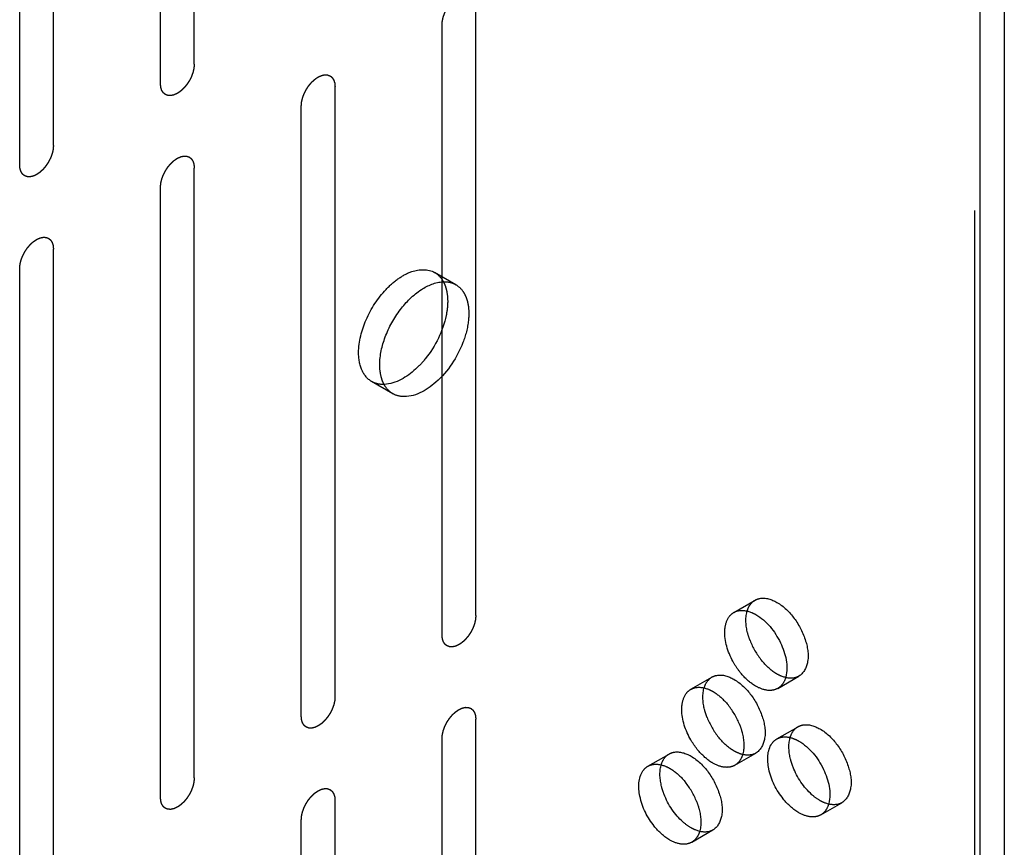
# Model space of a CAD drawing. Header units: inches. Extents: x 6 to 353, y 6 to 228.
# Tile 369 of 372: x 345.54 to 347.09, y 197.85 to 199.15. Entities that reach past the tile are written whole.
import ezdxf

# ---------------------------------------------------------------- set-up
doc = ezdxf.new("R2010")
doc.units = ezdxf.units.IN
doc.header["$LTSCALE"] = 19.946667
doc.header["$MEASUREMENT"] = 0
doc.linetypes.add('HIDDEN', pattern=[0.2, 0.1, -0.1])
doc.layers.get('0').update_dxf_attribs({"linetype": 'CONTINUOUS'})
for name, color, linetype in [('03_ALL_AXES', 7, 'CONTINUOUS'), ('08_ALL_COSMETICS', 7, 'CONTINUOUS'), ('DEFAULT_2', 7, 'HIDDEN')]:
    doc.layers.add(name, color=color, linetype=linetype)

msp = doc.modelspace()

# ---------------------------------------------------------------- linework, layer by layer
at = {"color": 7, "linetype": 'Continuous'}
for p, q in [((347.0874, 202.8028), (347.0874, 149.5595)), ((347.0496, 149.5069), (347.0496, 202.7836))]:
    msp.add_line(p, q, dxfattribs=at)
at = {"layer": '03_ALL_AXES', "color": 7, "linetype": 'HIDDEN'}
for p, q in [((346.2251, 198.7305), (346.1919, 198.7497)), ((346.2052, 198.7351), (346.2106, 198.735)), ((346.1261, 198.559), (346.0929, 198.5782)), ((346.1128, 198.5736), (346.1074, 198.5737)), ((346.6623, 198.215), (346.6955, 198.2342)), ((346.5947, 198.0941), (346.6279, 198.1133)), ((346.7313, 198.0955), (346.7645, 198.1147)), ((346.7299, 198.016), (346.7631, 198.0352)), ((346.5271, 197.9731), (346.5604, 197.9923)), ((346.6637, 197.9746), (346.6969, 197.9937)), ((346.7989, 197.8965), (346.8321, 197.9157)), ((346.5961, 197.8536), (346.6294, 197.8728))]:
    msp.add_line(p, q, dxfattribs=at)
for centre, start, end in [((346.7968, 198.2131), 201.222, 218.7783), ((346.5624, 197.9957), 21.222, 38.7783), ((346.7293, 198.0921), 201.222, 218.7783), ((346.4948, 197.8748), 21.222, 38.7783)]:
    msp.add_arc(centre, 0.117, start, end, dxfattribs=at)
for points, knots in [([(346.0724, 198.6235), (346.0724, 198.6412), (346.0821, 198.6779), (346.1072, 198.7168), (346.1342, 198.7405), (346.1589, 198.7545), (346.1815, 198.7557), (346.1919, 198.7497)], [0, 0, 0, 0, 0.271141, 0.563814, 0.698596, 0.816738, 1, 1, 1, 1]), ([(346.1919, 198.7497), (346.1963, 198.7472), (346.2015, 198.7422), (346.205, 198.7363), (346.2058, 198.7347)], [0, 0, 0, 0, 0.736206, 1, 1, 1, 1]), ([(346.1056, 198.6044), (346.1056, 198.6193), (346.1127, 198.6505), (346.1356, 198.6916), (346.1666, 198.723), (346.1931, 198.7346), (346.2052, 198.7351)], [0, 0, 0, 0, 0.254182, 0.533664, 0.79346, 1, 1, 1, 1]), ([(346.2089, 198.7275), (346.2095, 198.7258), (346.2116, 198.7182), (346.2124, 198.7104), (346.2124, 198.7044)], [0, 0, 0, 0, 0.235227, 1, 1, 1, 1]), ([(346.2403, 198.7131), (346.2412, 198.7111), (346.2445, 198.7022), (346.2456, 198.6925), (346.2456, 198.6852)], [0, 0, 0, 0, 0.231419, 1, 1, 1, 1]), ([(346.2124, 198.7044), (346.2124, 198.6969), (346.2085, 198.6644), (346.1932, 198.6337), (346.1774, 198.6142)], [0, 0, 0, 0, 0.228716, 1, 1, 1, 1]), ([(346.2456, 198.6852), (346.2456, 198.6816), (346.2447, 198.6659), (346.2406, 198.6506), (346.2363, 198.6394)], [0, 0, 0, 0, 0.231048, 1, 1, 1, 1]), ([(346.2363, 198.6394), (346.2272, 198.6159), (346.2031, 198.5782), (346.1598, 198.5529), (346.1406, 198.5546)], [0, 0, 0, 0, 0.566132, 1, 1, 1, 1]), ([(346.0929, 198.5782), (346.0862, 198.5821), (346.0747, 198.5966), (346.0724, 198.6141), (346.0724, 198.6235)], [0, 0, 0, 0, 0.450017, 1, 1, 1, 1]), ([(346.1774, 198.6142), (346.1727, 198.6083), (346.1554, 198.5896), (346.1311, 198.5744), (346.1128, 198.5736)], [0, 0, 0, 0, 0.291892, 1, 1, 1, 1]), ([(346.1091, 198.5812), (346.1086, 198.583), (346.1064, 198.5905), (346.1056, 198.5984), (346.1056, 198.6044)], [0, 0, 0, 0, 0.235227, 1, 1, 1, 1]), ([(346.1261, 198.559), (346.1218, 198.5616), (346.1166, 198.5665), (346.113, 198.5724), (346.1122, 198.574)], [0, 0, 0, 0, 0.736206, 1, 1, 1, 1]), ([(346.6955, 198.2342), (346.6978, 198.2355), (346.7092, 198.2397), (346.722, 198.2354), (346.73, 198.2308)], [0, 0, 0, 0, 0.220968, 1, 1, 1, 1]), ([(346.73, 198.2308), (346.7407, 198.2246), (346.7595, 198.206), (346.7763, 198.1725), (346.7818, 198.139), (346.7717, 198.1189), (346.7645, 198.1147)], [0, 0, 0, 0, 0.271609, 0.56479, 0.816419, 1, 1, 1, 1]), ([(346.6623, 198.215), (346.6641, 198.2161), (346.673, 198.2197), (346.6831, 198.2178), (346.6898, 198.215)], [0, 0, 0, 0, 0.228081, 1, 1, 1, 1]), ([(346.6878, 198.1707), (346.6862, 198.1747), (346.6815, 198.1893), (346.68, 198.2056), (346.6829, 198.2163)], [0, 0, 0, 0, 0.280454, 1, 1, 1, 1]), ([(346.648, 198.1835), (346.648, 198.1858), (346.6485, 198.1943), (346.651, 198.2028), (346.6545, 198.2078)], [0, 0, 0, 0, 0.279646, 1, 1, 1, 1]), ([(346.6968, 198.2116), (346.7138, 198.2018), (346.7384, 198.1708), (346.7486, 198.1309), (346.7439, 198.1134)], [0, 0, 0, 0, 0.520118, 1, 1, 1, 1]), ([(346.6724, 198.1206), (346.6686, 198.1252), (346.6559, 198.144), (346.648, 198.1667), (346.648, 198.1835)], [0, 0, 0, 0, 0.263257, 1, 1, 1, 1]), ([(346.73, 198.1181), (346.7278, 198.1194), (346.7187, 198.1254), (346.7109, 198.1332), (346.7056, 198.1398)], [0, 0, 0, 0, 0.231048, 1, 1, 1, 1]), ([(346.6968, 198.0989), (346.6946, 198.1002), (346.6855, 198.1062), (346.6776, 198.114), (346.6724, 198.1206)], [0, 0, 0, 0, 0.231048, 1, 1, 1, 1]), ([(346.6279, 198.1133), (346.6302, 198.1146), (346.6416, 198.1187), (346.6544, 198.1145), (346.6624, 198.1098)], [0, 0, 0, 0, 0.220968, 1, 1, 1, 1]), ([(346.6624, 198.1098), (346.6731, 198.1037), (346.6919, 198.085), (346.7087, 198.0515), (346.7142, 198.0181), (346.7041, 197.9979), (346.6969, 197.9937)], [0, 0, 0, 0, 0.271609, 0.56479, 0.816419, 1, 1, 1, 1]), ([(346.7645, 198.1147), (346.7627, 198.1136), (346.7538, 198.1101), (346.7437, 198.112), (346.737, 198.1147)], [0, 0, 0, 0, 0.228081, 1, 1, 1, 1]), ([(346.5947, 198.0941), (346.5966, 198.0951), (346.6054, 198.0987), (346.6156, 198.0968), (346.6223, 198.0941)], [0, 0, 0, 0, 0.228081, 1, 1, 1, 1]), ([(346.6202, 198.0497), (346.6186, 198.0538), (346.6139, 198.0684), (346.6124, 198.0846), (346.6153, 198.0954)], [0, 0, 0, 0, 0.280454, 1, 1, 1, 1]), ([(346.6292, 198.0907), (346.6314, 198.0894), (346.6405, 198.0834), (346.6483, 198.0755), (346.6536, 198.069)], [0, 0, 0, 0, 0.231048, 1, 1, 1, 1]), ([(346.7212, 198.0924), (346.7193, 198.0922), (346.7107, 198.0924), (346.7025, 198.0957), (346.6968, 198.0989)], [0, 0, 0, 0, 0.225557, 1, 1, 1, 1]), ([(346.5804, 198.0625), (346.5804, 198.0649), (346.5809, 198.0733), (346.5834, 198.0819), (346.5869, 198.0869)], [0, 0, 0, 0, 0.279646, 1, 1, 1, 1]), ([(346.6048, 197.9996), (346.6011, 198.0043), (346.5883, 198.023), (346.5804, 198.0458), (346.5804, 198.0625)], [0, 0, 0, 0, 0.263257, 1, 1, 1, 1]), ([(346.6715, 198.0381), (346.673, 198.0341), (346.6777, 198.0194), (346.6792, 198.0032), (346.6763, 197.9925)], [0, 0, 0, 0, 0.280454, 1, 1, 1, 1]), ([(346.7631, 198.0352), (346.7654, 198.0365), (346.7768, 198.0407), (346.7896, 198.0364), (346.7976, 198.0318)], [0, 0, 0, 0, 0.220968, 1, 1, 1, 1]), ([(346.7976, 198.0318), (346.8083, 198.0256), (346.8271, 198.007), (346.8438, 197.9735), (346.8494, 197.94), (346.8393, 197.9199), (346.8321, 197.9157)], [0, 0, 0, 0, 0.271609, 0.56479, 0.816419, 1, 1, 1, 1]), ([(346.6624, 197.9972), (346.6603, 197.9984), (346.6511, 198.0044), (346.6433, 198.0123), (346.638, 198.0188)], [0, 0, 0, 0, 0.231048, 1, 1, 1, 1]), ([(346.74, 198.0192), (346.7413, 198.0193), (346.7473, 198.0193), (346.7532, 198.0178), (346.7574, 198.016)], [0, 0, 0, 0, 0.231872, 1, 1, 1, 1]), ([(346.7553, 197.9717), (346.7538, 197.9757), (346.7491, 197.9903), (346.7476, 198.0066), (346.7505, 198.0173)], [0, 0, 0, 0, 0.280454, 1, 1, 1, 1]), ([(346.7644, 198.0126), (346.7814, 198.0028), (346.806, 197.9719), (346.8162, 197.9319), (346.8114, 197.9144)], [0, 0, 0, 0, 0.520118, 1, 1, 1, 1]), ([(346.5604, 197.9923), (346.5626, 197.9936), (346.5741, 197.9978), (346.5868, 197.9935), (346.5949, 197.9889)], [0, 0, 0, 0, 0.220968, 1, 1, 1, 1]), ([(346.6292, 197.978), (346.627, 197.9792), (346.6179, 197.9853), (346.6101, 197.9931), (346.6048, 197.9996)], [0, 0, 0, 0, 0.231048, 1, 1, 1, 1]), ([(346.74, 197.9216), (346.729, 197.9352), (346.7146, 197.9629), (346.7144, 197.9979), (346.7221, 198.0089)], [0, 0, 0, 0, 0.566129, 1, 1, 1, 1]), ([(346.5949, 197.9889), (346.6055, 197.9827), (346.6244, 197.9641), (346.6411, 197.9305), (346.6467, 197.8971), (346.6366, 197.8769), (346.6294, 197.8728)], [0, 0, 0, 0, 0.271609, 0.56479, 0.816419, 1, 1, 1, 1]), ([(346.6868, 197.9906), (346.6855, 197.9905), (346.6795, 197.9904), (346.6736, 197.992), (346.6694, 197.9937)], [0, 0, 0, 0, 0.231872, 1, 1, 1, 1]), ([(346.5372, 197.8786), (346.5263, 197.8923), (346.5119, 197.92), (346.5117, 197.9549), (346.5194, 197.9659)], [0, 0, 0, 0, 0.566129, 1, 1, 1, 1]), ([(346.5271, 197.9731), (346.529, 197.9742), (346.5378, 197.9777), (346.548, 197.9758), (346.5547, 197.9731)], [0, 0, 0, 0, 0.228081, 1, 1, 1, 1]), ([(346.5526, 197.9288), (346.551, 197.9328), (346.5464, 197.9474), (346.5449, 197.9637), (346.5478, 197.9744)], [0, 0, 0, 0, 0.280454, 1, 1, 1, 1]), ([(346.5616, 197.9697), (346.5638, 197.9684), (346.5729, 197.9624), (346.5808, 197.9546), (346.586, 197.9481)], [0, 0, 0, 0, 0.231048, 1, 1, 1, 1]), ([(346.6536, 197.9714), (346.6517, 197.9713), (346.6431, 197.9714), (346.6349, 197.9747), (346.6292, 197.978)], [0, 0, 0, 0, 0.225557, 1, 1, 1, 1]), ([(346.7976, 197.9191), (346.7931, 197.9217), (346.7748, 197.9354), (346.7617, 197.9554), (346.7553, 197.9717)], [0, 0, 0, 0, 0.228715, 1, 1, 1, 1]), ([(346.5949, 197.8762), (346.5904, 197.8788), (346.5721, 197.8925), (346.5589, 197.9124), (346.5526, 197.9288)], [0, 0, 0, 0, 0.228715, 1, 1, 1, 1]), ([(346.7644, 197.8999), (346.7622, 197.9012), (346.7531, 197.9072), (346.7452, 197.9151), (346.74, 197.9216)], [0, 0, 0, 0, 0.231048, 1, 1, 1, 1]), ([(346.6039, 197.9171), (346.6054, 197.9131), (346.6101, 197.8985), (346.6116, 197.8822), (346.6087, 197.8715)], [0, 0, 0, 0, 0.280454, 1, 1, 1, 1]), ([(346.8321, 197.9157), (346.8302, 197.9146), (346.8214, 197.9111), (346.8112, 197.913), (346.8045, 197.9157)], [0, 0, 0, 0, 0.228081, 1, 1, 1, 1]), ([(346.7887, 197.8934), (346.7868, 197.8932), (346.7783, 197.8934), (346.7701, 197.8967), (346.7644, 197.8999)], [0, 0, 0, 0, 0.225557, 1, 1, 1, 1]), ([(346.5616, 197.857), (346.5594, 197.8583), (346.5503, 197.8643), (346.5425, 197.8721), (346.5372, 197.8786)], [0, 0, 0, 0, 0.231048, 1, 1, 1, 1]), ([(346.6294, 197.8728), (346.6275, 197.8717), (346.6187, 197.8681), (346.6085, 197.87), (346.6018, 197.8728)], [0, 0, 0, 0, 0.228081, 1, 1, 1, 1]), ([(346.586, 197.8505), (346.5841, 197.8503), (346.5756, 197.8505), (346.5673, 197.8537), (346.5616, 197.857)], [0, 0, 0, 0, 0.225557, 1, 1, 1, 1])]:
    msp.add_open_spline(points, degree=3, knots=knots, dxfattribs=at)
for points in [[(346.2058, 198.7347), (346.2071, 198.7324), (346.2081, 198.73), (346.2089, 198.7275)], [(346.2106, 198.735), (346.2157, 198.7345), (346.2208, 198.733), (346.2251, 198.7305)], [(346.2251, 198.7305), (346.2295, 198.728), (346.2334, 198.7243), (346.2363, 198.7202)], [(346.2363, 198.7202), (346.2378, 198.718), (346.2391, 198.7156), (346.2403, 198.7131)], [(346.1074, 198.5737), (346.1024, 198.5742), (346.0973, 198.5757), (346.0929, 198.5782)], [(346.1122, 198.574), (346.111, 198.5763), (346.11, 198.5788), (346.1091, 198.5812)], [(346.1406, 198.5546), (346.1356, 198.555), (346.1305, 198.5565), (346.1261, 198.559)], [(346.6878, 198.227), (346.6898, 198.2299), (346.6925, 198.2325), (346.6955, 198.2342)], [(346.6545, 198.2078), (346.6565, 198.2107), (346.6592, 198.2133), (346.6623, 198.215)], [(346.6829, 198.2163), (346.6839, 198.2201), (346.6855, 198.2238), (346.6878, 198.227)], [(346.6898, 198.215), (346.6922, 198.2141), (346.6945, 198.2129), (346.6968, 198.2116)], [(346.6153, 198.0954), (346.6164, 198.0991), (346.6179, 198.1029), (346.6202, 198.1061)], [(346.6202, 198.1061), (346.6222, 198.109), (346.6249, 198.1115), (346.6279, 198.1133)], [(346.737, 198.1147), (346.7346, 198.1157), (346.7322, 198.1168), (346.73, 198.1181)], [(346.7439, 198.1134), (346.7429, 198.1096), (346.7413, 198.1059), (346.739, 198.1027)], [(346.5869, 198.0869), (346.589, 198.0898), (346.5917, 198.0923), (346.5947, 198.0941)], [(346.6223, 198.0941), (346.6246, 198.0931), (346.627, 198.0919), (346.6292, 198.0907)], [(346.7313, 198.0955), (346.7282, 198.0938), (346.7247, 198.0927), (346.7212, 198.0924)], [(346.739, 198.1027), (346.737, 198.0998), (346.7343, 198.0973), (346.7313, 198.0955)], [(346.7505, 198.0173), (346.7515, 198.0211), (346.7531, 198.0248), (346.7553, 198.028)], [(346.7553, 198.028), (346.7574, 198.0309), (346.76, 198.0335), (346.7631, 198.0352)], [(346.7221, 198.0089), (346.7241, 198.0117), (346.7268, 198.0143), (346.7299, 198.016)], [(346.7299, 198.016), (346.7329, 198.0178), (346.7364, 198.0189), (346.74, 198.0192)], [(346.7574, 198.016), (346.7598, 198.0151), (346.7621, 198.0139), (346.7644, 198.0126)], [(346.6694, 197.9937), (346.667, 197.9947), (346.6647, 197.9959), (346.6624, 197.9972)], [(346.5478, 197.9744), (346.5488, 197.9782), (346.5504, 197.9819), (346.5526, 197.9851)], [(346.5526, 197.9851), (346.5546, 197.988), (346.5573, 197.9905), (346.5604, 197.9923)], [(346.6715, 197.9817), (346.6694, 197.9789), (346.6668, 197.9763), (346.6637, 197.9746)], [(346.6763, 197.9925), (346.6753, 197.9887), (346.6737, 197.985), (346.6715, 197.9817)], [(346.6969, 197.9937), (346.6939, 197.992), (346.6903, 197.9909), (346.6868, 197.9906)], [(346.5194, 197.9659), (346.5214, 197.9688), (346.5241, 197.9713), (346.5271, 197.9731)], [(346.5547, 197.9731), (346.5571, 197.9721), (346.5594, 197.971), (346.5616, 197.9697)], [(346.6637, 197.9746), (346.6606, 197.9728), (346.6571, 197.9717), (346.6536, 197.9714)], [(346.8045, 197.9157), (346.8021, 197.9167), (346.7998, 197.9178), (346.7976, 197.9191)], [(346.8066, 197.9037), (346.8046, 197.9008), (346.8019, 197.8983), (346.7989, 197.8965)], [(346.8114, 197.9144), (346.8104, 197.9106), (346.8089, 197.9069), (346.8066, 197.9037)], [(346.7989, 197.8965), (346.7958, 197.8948), (346.7923, 197.8937), (346.7887, 197.8934)], [(346.6018, 197.8728), (346.5994, 197.8737), (346.5971, 197.8749), (346.5949, 197.8762)], [(346.6087, 197.8715), (346.6077, 197.8677), (346.6061, 197.864), (346.6039, 197.8608)], [(346.6039, 197.8608), (346.6019, 197.8579), (346.5992, 197.8554), (346.5961, 197.8536)], [(346.5961, 197.8536), (346.5931, 197.8518), (346.5895, 197.8508), (346.586, 197.8505)]]:
    msp.add_open_spline(points, degree=3, dxfattribs=at)
at = {"layer": '08_ALL_COSMETICS', "color": 7, "linetype": 'HIDDEN'}
for p, q in [((345.814, 199.0773), (345.814, 200.0367)), ((345.7609, 199.0467), (345.7609, 200.0061)), ((345.5926, 198.9496), (345.5926, 199.9089)), ((345.5396, 198.9189), (345.5396, 199.8783)), ((346.2566, 198.2102), (346.2566, 199.1696)), ((346.2036, 198.1796), (346.2036, 199.139)), ((346.0353, 198.0824), (346.0353, 199.0418)), ((345.9823, 198.0518), (345.9823, 199.0112)), ((345.814, 197.9546), (345.814, 198.914)), ((345.7609, 197.924), (345.7609, 198.8834)), ((345.5926, 197.8269), (345.5926, 198.7863)), ((345.5396, 197.7962), (345.5396, 198.7556)), ((346.2566, 197.0875), (346.2566, 198.0469)), ((346.2036, 197.0569), (346.2036, 198.0163)), ((346.0353, 196.9597), (346.0353, 197.9191)), ((345.9823, 196.9291), (345.9823, 197.8885))]:
    msp.add_line(p, q, dxfattribs=at)
for points in [[(346.2036, 199.139), (346.2037, 199.14), (346.2038, 199.1416), (346.2039, 199.1434), (346.204, 199.1444), (346.204, 199.1452), (346.2043, 199.146), (346.2045, 199.1471), (346.2048, 199.1485), (346.2051, 199.1499), (346.2054, 199.151), (346.2055, 199.1518), (346.2059, 199.1526), (346.2063, 199.1537), (346.2068, 199.1551), (346.2073, 199.1565), (346.2077, 199.1576), (346.208, 199.1585), (346.2084, 199.1593), (346.209, 199.1604), (346.2097, 199.1618), (346.2104, 199.1632), (346.2109, 199.1643), (346.2113, 199.1651), (346.2118, 199.1659), (346.2125, 199.1669), (346.2133, 199.1682), (346.2142, 199.1694), (346.2148, 199.1704), (346.2153, 199.1712), (346.2159, 199.1719), (346.2167, 199.1728), (346.2176, 199.1739), (346.2186, 199.1751), (346.2193, 199.176), (346.2199, 199.1767), (346.2205, 199.1772), (346.2213, 199.178), (346.2224, 199.179), (346.2234, 199.1799), (346.2242, 199.1807), (346.2248, 199.1813), (346.2255, 199.1817), (346.2264, 199.1823), (346.2275, 199.1831), (346.2286, 199.1838), (346.2293, 199.1844), (346.2298, 199.1847), (346.2301, 199.1849), (346.2304, 199.1851), (346.2308, 199.1853), (346.2316, 199.1856), (346.2327, 199.1861), (346.2337, 199.1866), (346.2345, 199.187), (346.2349, 199.1871), (346.2352, 199.1873), (346.2356, 199.1874), (346.236, 199.1875), (346.2367, 199.1876), (346.2377, 199.1879), (346.2388, 199.1881), (346.2395, 199.1883), (346.2399, 199.1884), (346.2402, 199.1885), (346.2405, 199.1884), (346.2409, 199.1884), (346.2415, 199.1884), (346.2425, 199.1883), (346.2434, 199.1883), (346.2441, 199.1883), (346.2445, 199.1883), (346.2448, 199.1883), (346.245, 199.1882), (346.2454, 199.188), (346.246, 199.1878), (346.2468, 199.1875), (346.2477, 199.1872), (346.2482, 199.187), (346.2486, 199.1869), (346.2489, 199.1868), (346.249, 199.1866), (346.2493, 199.1864), (346.2498, 199.186), (346.2505, 199.1854), (346.2512, 199.1848), (346.2517, 199.1844), (346.2519, 199.1842), (346.2521, 199.1841), (346.2523, 199.1838), (346.2525, 199.1835), (346.2528, 199.1829), (346.2534, 199.1821), (346.2539, 199.1813), (346.2542, 199.1808), (346.2544, 199.1804), (346.2546, 199.1802), (346.2547, 199.1799), (346.2548, 199.1795), (346.255, 199.1788), (346.2553, 199.1778), (346.2556, 199.1768), (346.2559, 199.1761), (346.256, 199.1756), (346.2561, 199.1754), (346.2561, 199.175), (346.2562, 199.1745), (346.2562, 199.1737), (346.2563, 199.1725), (346.2565, 199.171), (346.2566, 199.1701), (346.2566, 199.1696)], [(345.814, 199.0773), (345.8139, 199.0763), (345.8137, 199.0747), (345.8136, 199.0729), (345.8135, 199.0719), (345.8135, 199.0711), (345.8133, 199.0703), (345.813, 199.0692), (345.8127, 199.0678), (345.8124, 199.0664), (345.8121, 199.0653), (345.812, 199.0645), (345.8116, 199.0637), (345.8113, 199.0626), (345.8107, 199.0612), (345.8102, 199.0598), (345.8098, 199.0587), (345.8096, 199.0578), (345.8091, 199.057), (345.8086, 199.0559), (345.8079, 199.0545), (345.8072, 199.0531), (345.8066, 199.052), (345.8062, 199.0512), (345.8057, 199.0504), (345.805, 199.0494), (345.8042, 199.0482), (345.8034, 199.0469), (345.8027, 199.0459), (345.8022, 199.0451), (345.8016, 199.0444), (345.8009, 199.0435), (345.7999, 199.0424), (345.799, 199.0412), (345.7982, 199.0403), (345.7976, 199.0396), (345.797, 199.0391), (345.7962, 199.0383), (345.7952, 199.0373), (345.7941, 199.0364), (345.7933, 199.0356), (345.7927, 199.035), (345.792, 199.0346), (345.7912, 199.034), (345.7901, 199.0332), (345.789, 199.0325), (345.7882, 199.0319), (345.7878, 199.0316), (345.7874, 199.0314), (345.7871, 199.0313), (345.7867, 199.0311), (345.7859, 199.0307), (345.7849, 199.0302), (345.7838, 199.0297), (345.783, 199.0294), (345.7826, 199.0292), (345.7823, 199.029), (345.782, 199.029), (345.7816, 199.0288), (345.7809, 199.0287), (345.7798, 199.0285), (345.7788, 199.0282), (345.7781, 199.028), (345.7777, 199.028), (345.7773, 199.0279), (345.7771, 199.0279), (345.7767, 199.0279), (345.776, 199.0279), (345.7751, 199.028), (345.7741, 199.028), (345.7734, 199.028), (345.7731, 199.028), (345.7728, 199.028), (345.7725, 199.0282), (345.7722, 199.0283), (345.7716, 199.0285), (345.7707, 199.0288), (345.7699, 199.0291), (345.7693, 199.0293), (345.769, 199.0295), (345.7687, 199.0295), (345.7685, 199.0297), (345.7682, 199.0299), (345.7677, 199.0303), (345.7671, 199.0309), (345.7664, 199.0315), (345.7659, 199.0319), (345.7656, 199.0321), (345.7654, 199.0323), (345.7653, 199.0325), (345.7651, 199.0328), (345.7647, 199.0334), (345.7642, 199.0342), (345.7637, 199.035), (345.7633, 199.0356), (345.7631, 199.0359), (345.7629, 199.0361), (345.7629, 199.0364), (345.7627, 199.0368), (345.7625, 199.0375), (345.7622, 199.0385), (345.7619, 199.0396), (345.7617, 199.0403), (345.7616, 199.0407), (345.7614, 199.041), (345.7614, 199.0413), (345.7614, 199.0418), (345.7613, 199.0426), (345.7612, 199.0438), (345.7611, 199.0453), (345.761, 199.0462), (345.7609, 199.0467)], [(345.9823, 199.0112), (345.9823, 199.0122), (345.9825, 199.0138), (345.9826, 199.0156), (345.9827, 199.0167), (345.9827, 199.0174), (345.983, 199.0183), (345.9832, 199.0194), (345.9835, 199.0207), (345.9838, 199.0221), (345.9841, 199.0232), (345.9842, 199.024), (345.9846, 199.0249), (345.985, 199.026), (345.9855, 199.0274), (345.986, 199.0288), (345.9864, 199.0299), (345.9866, 199.0307), (345.9871, 199.0315), (345.9877, 199.0326), (345.9884, 199.034), (345.989, 199.0354), (345.9896, 199.0365), (345.99, 199.0374), (345.9905, 199.0381), (345.9912, 199.0391), (345.992, 199.0404), (345.9928, 199.0417), (345.9935, 199.0427), (345.994, 199.0435), (345.9946, 199.0441), (345.9953, 199.045), (345.9963, 199.0462), (345.9972, 199.0473), (345.998, 199.0482), (345.9986, 199.0489), (345.9992, 199.0495), (346, 199.0502), (346.0011, 199.0512), (346.0021, 199.0522), (346.0029, 199.0529), (346.0035, 199.0535), (346.0042, 199.0539), (346.0051, 199.0546), (346.0061, 199.0553), (346.0072, 199.0561), (346.008, 199.0566), (346.0084, 199.0569), (346.0088, 199.0571), (346.0091, 199.0573), (346.0095, 199.0575), (346.0103, 199.0578), (346.0113, 199.0583), (346.0124, 199.0588), (346.0132, 199.0592), (346.0136, 199.0594), (346.0139, 199.0595), (346.0142, 199.0596), (346.0146, 199.0597), (346.0154, 199.0598), (346.0164, 199.0601), (346.0174, 199.0603), (346.0182, 199.0605), (346.0186, 199.0606), (346.0189, 199.0607), (346.0192, 199.0606), (346.0195, 199.0606), (346.0202, 199.0606), (346.0212, 199.0606), (346.0221, 199.0605), (346.0228, 199.0605), (346.0232, 199.0605), (346.0235, 199.0605), (346.0237, 199.0604), (346.024, 199.0603), (346.0246, 199.06), (346.0255, 199.0597), (346.0263, 199.0594), (346.0269, 199.0592), (346.0273, 199.0591), (346.0275, 199.059), (346.0277, 199.0588), (346.028, 199.0586), (346.0285, 199.0582), (346.0292, 199.0576), (346.0298, 199.0571), (346.0303, 199.0567), (346.0306, 199.0564), (346.0308, 199.0563), (346.031, 199.056), (346.0312, 199.0557), (346.0315, 199.0551), (346.032, 199.0543), (346.0325, 199.0535), (346.0329, 199.053), (346.0331, 199.0526), (346.0333, 199.0524), (346.0333, 199.0521), (346.0335, 199.0517), (346.0337, 199.051), (346.034, 199.05), (346.0343, 199.049), (346.0345, 199.0483), (346.0347, 199.0479), (346.0348, 199.0476), (346.0348, 199.0472), (346.0348, 199.0467), (346.0349, 199.0459), (346.035, 199.0447), (346.0352, 199.0433), (346.0352, 199.0423), (346.0353, 199.0418)], [(345.5926, 198.9496), (345.5926, 198.9485), (345.5924, 198.947), (345.5923, 198.9451), (345.5922, 198.9441), (345.5922, 198.9433), (345.5919, 198.9425), (345.5917, 198.9414), (345.5914, 198.94), (345.5911, 198.9387), (345.5908, 198.9376), (345.5907, 198.9367), (345.5903, 198.9359), (345.5899, 198.9348), (345.5894, 198.9334), (345.5889, 198.932), (345.5885, 198.9309), (345.5882, 198.9301), (345.5878, 198.9292), (345.5872, 198.9281), (345.5865, 198.9267), (345.5858, 198.9254), (345.5853, 198.9243), (345.5849, 198.9234), (345.5844, 198.9227), (345.5837, 198.9216), (345.5829, 198.9204), (345.582, 198.9191), (345.5814, 198.9181), (345.5809, 198.9173), (345.5803, 198.9166), (345.5795, 198.9157), (345.5786, 198.9146), (345.5776, 198.9134), (345.5769, 198.9126), (345.5763, 198.9118), (345.5757, 198.9113), (345.5749, 198.9105), (345.5738, 198.9096), (345.5728, 198.9086), (345.572, 198.9078), (345.5714, 198.9072), (345.5707, 198.9068), (345.5698, 198.9062), (345.5687, 198.9054), (345.5677, 198.9047), (345.5669, 198.9042), (345.5664, 198.9039), (345.5661, 198.9036), (345.5658, 198.9035), (345.5654, 198.9033), (345.5646, 198.9029), (345.5635, 198.9024), (345.5625, 198.9019), (345.5617, 198.9016), (345.5613, 198.9014), (345.561, 198.9012), (345.5607, 198.9012), (345.5602, 198.9011), (345.5595, 198.9009), (345.5585, 198.9007), (345.5575, 198.9004), (345.5567, 198.9003), (345.5563, 198.9002), (345.556, 198.9001), (345.5557, 198.9001), (345.5553, 198.9001), (345.5547, 198.9002), (345.5537, 198.9002), (345.5528, 198.9002), (345.5521, 198.9002), (345.5517, 198.9003), (345.5514, 198.9002), (345.5512, 198.9004), (345.5509, 198.9005), (345.5503, 198.9007), (345.5494, 198.901), (345.5486, 198.9013), (345.548, 198.9015), (345.5476, 198.9017), (345.5474, 198.9017), (345.5472, 198.9019), (345.5469, 198.9022), (345.5464, 198.9026), (345.5457, 198.9031), (345.545, 198.9037), (345.5446, 198.9041), (345.5443, 198.9043), (345.5441, 198.9045), (345.5439, 198.9047), (345.5437, 198.9051), (345.5434, 198.9056), (345.5429, 198.9064), (345.5424, 198.9072), (345.542, 198.9078), (345.5418, 198.9081), (345.5416, 198.9083), (345.5416, 198.9087), (345.5414, 198.9091), (345.5412, 198.9098), (345.5409, 198.9108), (345.5406, 198.9118), (345.5403, 198.9125), (345.5402, 198.9129), (345.5401, 198.9132), (345.5401, 198.9136), (345.54, 198.914), (345.54, 198.9149), (345.5399, 198.9161), (345.5397, 198.9175), (345.5396, 198.9185), (345.5396, 198.9189)], [(345.7609, 198.8834), (345.761, 198.8845), (345.7611, 198.886), (345.7613, 198.8878), (345.7614, 198.8889), (345.7614, 198.8896), (345.7616, 198.8905), (345.7619, 198.8916), (345.7622, 198.8929), (345.7625, 198.8943), (345.7628, 198.8954), (345.7629, 198.8962), (345.7632, 198.8971), (345.7636, 198.8982), (345.7641, 198.8996), (345.7646, 198.901), (345.7651, 198.9021), (345.7653, 198.9029), (345.7658, 198.9037), (345.7663, 198.9049), (345.767, 198.9062), (345.7677, 198.9076), (345.7683, 198.9087), (345.7687, 198.9096), (345.7692, 198.9103), (345.7699, 198.9113), (345.7707, 198.9126), (345.7715, 198.9139), (345.7722, 198.9149), (345.7727, 198.9157), (345.7733, 198.9163), (345.774, 198.9172), (345.775, 198.9184), (345.7759, 198.9195), (345.7767, 198.9204), (345.7772, 198.9211), (345.7779, 198.9217), (345.7787, 198.9225), (345.7797, 198.9234), (345.7808, 198.9244), (345.7816, 198.9251), (345.7822, 198.9258), (345.7829, 198.9262), (345.7837, 198.9268), (345.7848, 198.9275), (345.7859, 198.9283), (345.7867, 198.9288), (345.7871, 198.9291), (345.7874, 198.9294), (345.7878, 198.9295), (345.7882, 198.9297), (345.7889, 198.93), (345.79, 198.9305), (345.7911, 198.931), (345.7918, 198.9314), (345.7923, 198.9316), (345.7926, 198.9318), (345.7929, 198.9318), (345.7933, 198.9319), (345.794, 198.9321), (345.7951, 198.9323), (345.7961, 198.9325), (345.7968, 198.9327), (345.7972, 198.9328), (345.7976, 198.9329), (345.7978, 198.9329), (345.7982, 198.9328), (345.7989, 198.9328), (345.7998, 198.9328), (345.8008, 198.9327), (345.8015, 198.9327), (345.8018, 198.9327), (345.8021, 198.9327), (345.8024, 198.9326), (345.8027, 198.9325), (345.8033, 198.9323), (345.8042, 198.932), (345.805, 198.9316), (345.8056, 198.9314), (345.8059, 198.9313), (345.8062, 198.9312), (345.8064, 198.931), (345.8067, 198.9308), (345.8072, 198.9304), (345.8078, 198.9298), (345.8085, 198.9293), (345.809, 198.9289), (345.8093, 198.9286), (345.8095, 198.9285), (345.8096, 198.9282), (345.8098, 198.9279), (345.8102, 198.9274), (345.8107, 198.9266), (345.8112, 198.9257), (345.8116, 198.9252), (345.8118, 198.9249), (345.8119, 198.9246), (345.812, 198.9243), (345.8121, 198.9239), (345.8124, 198.9232), (345.8127, 198.9222), (345.813, 198.9212), (345.8132, 198.9205), (345.8133, 198.9201), (345.8135, 198.9198), (345.8135, 198.9194), (345.8135, 198.919), (345.8136, 198.9181), (345.8137, 198.9169), (345.8138, 198.9155), (345.8139, 198.9145), (345.814, 198.914)], [(345.5396, 198.7556), (345.5397, 198.7567), (345.5398, 198.7582), (345.54, 198.7601), (345.5401, 198.7611), (345.5401, 198.7619), (345.5403, 198.7627), (345.5405, 198.7638), (345.5409, 198.7652), (345.5412, 198.7665), (345.5414, 198.7676), (345.5416, 198.7685), (345.5419, 198.7693), (345.5423, 198.7704), (345.5428, 198.7718), (345.5433, 198.7732), (345.5437, 198.7743), (345.544, 198.7751), (345.5445, 198.776), (345.545, 198.7771), (345.5457, 198.7785), (345.5464, 198.7798), (345.547, 198.7809), (345.5473, 198.7818), (345.5479, 198.7825), (345.5485, 198.7836), (345.5494, 198.7848), (345.5502, 198.7861), (345.5509, 198.7871), (345.5514, 198.7879), (345.5519, 198.7886), (345.5527, 198.7895), (345.5537, 198.7906), (345.5546, 198.7917), (345.5554, 198.7926), (345.5559, 198.7934), (345.5566, 198.7939), (345.5574, 198.7947), (345.5584, 198.7956), (345.5594, 198.7966), (345.5603, 198.7974), (345.5609, 198.798), (345.5615, 198.7984), (345.5624, 198.799), (345.5635, 198.7997), (345.5646, 198.8005), (345.5654, 198.801), (345.5658, 198.8013), (345.5661, 198.8016), (345.5664, 198.8017), (345.5669, 198.8019), (345.5676, 198.8023), (345.5687, 198.8028), (345.5698, 198.8033), (345.5705, 198.8036), (345.5709, 198.8038), (345.5713, 198.804), (345.5716, 198.804), (345.572, 198.8041), (345.5727, 198.8043), (345.5737, 198.8045), (345.5748, 198.8048), (345.5755, 198.8049), (345.5759, 198.805), (345.5762, 198.8051), (345.5765, 198.8051), (345.5769, 198.8051), (345.5776, 198.805), (345.5785, 198.805), (345.5795, 198.805), (345.5801, 198.8049), (345.5805, 198.8049), (345.5808, 198.8049), (345.581, 198.8048), (345.5814, 198.8047), (345.582, 198.8045), (345.5828, 198.8042), (345.5837, 198.8039), (345.5843, 198.8036), (345.5846, 198.8035), (345.5849, 198.8034), (345.5851, 198.8032), (345.5854, 198.803), (345.5858, 198.8026), (345.5865, 198.8021), (345.5872, 198.8015), (345.5877, 198.8011), (345.5879, 198.8009), (345.5882, 198.8007), (345.5883, 198.8005), (345.5885, 198.8001), (345.5889, 198.7996), (345.5894, 198.7988), (345.5899, 198.798), (345.5902, 198.7974), (345.5904, 198.7971), (345.5906, 198.7969), (345.5907, 198.7965), (345.5908, 198.7961), (345.591, 198.7954), (345.5914, 198.7944), (345.5917, 198.7934), (345.5919, 198.7927), (345.592, 198.7923), (345.5921, 198.792), (345.5921, 198.7916), (345.5922, 198.7912), (345.5923, 198.7903), (345.5924, 198.7891), (345.5925, 198.7877), (345.5926, 198.7867), (345.5926, 198.7863)], [(346.2566, 198.2102), (346.2565, 198.2092), (346.2564, 198.2076), (346.2563, 198.2058), (346.2562, 198.2047), (346.2561, 198.204), (346.2559, 198.2031), (346.2557, 198.202), (346.2554, 198.2007), (346.255, 198.1993), (346.2548, 198.1982), (346.2546, 198.1974), (346.2543, 198.1965), (346.2539, 198.1954), (346.2534, 198.194), (346.2529, 198.1927), (346.2525, 198.1915), (346.2522, 198.1907), (346.2518, 198.1899), (346.2512, 198.1888), (346.2505, 198.1874), (346.2498, 198.186), (346.2493, 198.1849), (346.2489, 198.1841), (346.2483, 198.1833), (346.2477, 198.1823), (346.2468, 198.181), (346.246, 198.1797), (346.2453, 198.1787), (346.2449, 198.1779), (346.2443, 198.1773), (346.2435, 198.1764), (346.2426, 198.1752), (346.2416, 198.1741), (346.2408, 198.1732), (346.2403, 198.1725), (346.2397, 198.1719), (346.2388, 198.1712), (346.2378, 198.1702), (346.2368, 198.1692), (346.2359, 198.1685), (346.2353, 198.1679), (346.2347, 198.1675), (346.2338, 198.1668), (346.2327, 198.1661), (346.2316, 198.1653), (346.2309, 198.1648), (346.2304, 198.1645), (346.2301, 198.1643), (346.2298, 198.1641), (346.2293, 198.1639), (346.2286, 198.1636), (346.2275, 198.1631), (346.2264, 198.1626), (346.2257, 198.1622), (346.2253, 198.162), (346.2249, 198.1619), (346.2246, 198.1618), (346.2242, 198.1617), (346.2235, 198.1616), (346.2225, 198.1613), (346.2214, 198.1611), (346.2207, 198.1609), (346.2203, 198.1608), (346.22, 198.1607), (346.2197, 198.1608), (346.2193, 198.1608), (346.2187, 198.1608), (346.2177, 198.1608), (346.2168, 198.1609), (346.2161, 198.1609), (346.2157, 198.1609), (346.2154, 198.1609), (346.2152, 198.161), (346.2148, 198.1611), (346.2142, 198.1614), (346.2134, 198.1617), (346.2125, 198.162), (346.2119, 198.1622), (346.2116, 198.1623), (346.2113, 198.1624), (346.2111, 198.1626), (346.2109, 198.1628), (346.2104, 198.1632), (346.2097, 198.1638), (346.209, 198.1644), (346.2085, 198.1647), (346.2083, 198.165), (346.208, 198.1651), (346.2079, 198.1654), (346.2077, 198.1657), (346.2073, 198.1663), (346.2068, 198.1671), (346.2063, 198.1679), (346.206, 198.1684), (346.2058, 198.1688), (346.2056, 198.169), (346.2055, 198.1693), (346.2054, 198.1697), (346.2052, 198.1704), (346.2049, 198.1714), (346.2045, 198.1724), (346.2043, 198.1731), (346.2042, 198.1735), (346.2041, 198.1738), (346.2041, 198.1742), (346.204, 198.1747), (346.2039, 198.1755), (346.2038, 198.1767), (346.2037, 198.1782), (346.2036, 198.1791), (346.2036, 198.1796)], [(346.0353, 198.0824), (346.0352, 198.0814), (346.0351, 198.0798), (346.0349, 198.078), (346.0348, 198.077), (346.0348, 198.0762), (346.0346, 198.0754), (346.0343, 198.0743), (346.034, 198.0729), (346.0337, 198.0715), (346.0335, 198.0704), (346.0333, 198.0696), (346.033, 198.0688), (346.0326, 198.0677), (346.0321, 198.0663), (346.0316, 198.0649), (346.0311, 198.0638), (346.0309, 198.0629), (346.0304, 198.0621), (346.0299, 198.061), (346.0292, 198.0596), (346.0285, 198.0582), (346.0279, 198.0571), (346.0275, 198.0563), (346.027, 198.0555), (346.0264, 198.0545), (346.0255, 198.0532), (346.0247, 198.052), (346.024, 198.051), (346.0235, 198.0502), (346.0229, 198.0495), (346.0222, 198.0486), (346.0212, 198.0475), (346.0203, 198.0463), (346.0195, 198.0454), (346.019, 198.0447), (346.0183, 198.0442), (346.0175, 198.0434), (346.0165, 198.0424), (346.0155, 198.0415), (346.0146, 198.0407), (346.014, 198.0401), (346.0134, 198.0397), (346.0125, 198.0391), (346.0114, 198.0383), (346.0103, 198.0376), (346.0095, 198.037), (346.0091, 198.0367), (346.0088, 198.0365), (346.0084, 198.0364), (346.008, 198.0361), (346.0073, 198.0358), (346.0062, 198.0353), (346.0051, 198.0348), (346.0044, 198.0345), (346.0039, 198.0343), (346.0036, 198.0341), (346.0033, 198.034), (346.0029, 198.0339), (346.0022, 198.0338), (346.0011, 198.0335), (346.0001, 198.0333), (345.9994, 198.0331), (345.999, 198.0331), (345.9987, 198.033), (345.9984, 198.033), (345.998, 198.033), (345.9973, 198.033), (345.9964, 198.0331), (345.9954, 198.0331), (345.9948, 198.0331), (345.9944, 198.0331), (345.9941, 198.0331), (345.9938, 198.0332), (345.9935, 198.0334), (345.9929, 198.0336), (345.9921, 198.0339), (345.9912, 198.0342), (345.9906, 198.0344), (345.9903, 198.0346), (345.99, 198.0346), (345.9898, 198.0348), (345.9895, 198.035), (345.9891, 198.0354), (345.9884, 198.036), (345.9877, 198.0366), (345.9872, 198.037), (345.9869, 198.0372), (345.9867, 198.0373), (345.9866, 198.0376), (345.9864, 198.0379), (345.986, 198.0385), (345.9855, 198.0393), (345.985, 198.0401), (345.9846, 198.0407), (345.9844, 198.041), (345.9843, 198.0412), (345.9842, 198.0415), (345.9841, 198.0419), (345.9838, 198.0426), (345.9835, 198.0436), (345.9832, 198.0446), (345.983, 198.0453), (345.9829, 198.0458), (345.9828, 198.046), (345.9827, 198.0464), (345.9827, 198.0469), (345.9826, 198.0477), (345.9825, 198.0489), (345.9824, 198.0504), (345.9823, 198.0513), (345.9823, 198.0518)], [(346.2036, 198.0163), (346.2037, 198.0173), (346.2038, 198.0189), (346.2039, 198.0207), (346.204, 198.0218), (346.204, 198.0225), (346.2043, 198.0234), (346.2045, 198.0244), (346.2048, 198.0258), (346.2051, 198.0272), (346.2054, 198.0283), (346.2055, 198.0291), (346.2059, 198.0299), (346.2063, 198.0311), (346.2068, 198.0325), (346.2073, 198.0338), (346.2077, 198.035), (346.208, 198.0358), (346.2084, 198.0366), (346.209, 198.0377), (346.2097, 198.0391), (346.2104, 198.0405), (346.2109, 198.0416), (346.2113, 198.0424), (346.2118, 198.0432), (346.2125, 198.0442), (346.2133, 198.0455), (346.2142, 198.0467), (346.2148, 198.0478), (346.2153, 198.0485), (346.2159, 198.0492), (346.2167, 198.0501), (346.2176, 198.0513), (346.2186, 198.0524), (346.2193, 198.0533), (346.2199, 198.054), (346.2205, 198.0545), (346.2213, 198.0553), (346.2224, 198.0563), (346.2234, 198.0572), (346.2242, 198.058), (346.2248, 198.0586), (346.2255, 198.059), (346.2264, 198.0596), (346.2275, 198.0604), (346.2286, 198.0612), (346.2293, 198.0617), (346.2298, 198.062), (346.2301, 198.0622), (346.2304, 198.0624), (346.2308, 198.0626), (346.2316, 198.0629), (346.2327, 198.0634), (346.2337, 198.0639), (346.2345, 198.0643), (346.2349, 198.0645), (346.2352, 198.0646), (346.2356, 198.0647), (346.236, 198.0648), (346.2367, 198.0649), (346.2377, 198.0652), (346.2388, 198.0654), (346.2395, 198.0656), (346.2399, 198.0657), (346.2402, 198.0658), (346.2405, 198.0657), (346.2409, 198.0657), (346.2415, 198.0657), (346.2425, 198.0657), (346.2434, 198.0656), (346.2441, 198.0656), (346.2445, 198.0656), (346.2448, 198.0656), (346.245, 198.0655), (346.2454, 198.0654), (346.246, 198.0651), (346.2468, 198.0648), (346.2477, 198.0645), (346.2482, 198.0643), (346.2486, 198.0642), (346.2489, 198.0641), (346.249, 198.0639), (346.2493, 198.0637), (346.2498, 198.0633), (346.2505, 198.0627), (346.2512, 198.0621), (346.2517, 198.0618), (346.2519, 198.0615), (346.2521, 198.0614), (346.2523, 198.0611), (346.2525, 198.0608), (346.2528, 198.0602), (346.2534, 198.0594), (346.2539, 198.0586), (346.2542, 198.0581), (346.2544, 198.0577), (346.2546, 198.0575), (346.2547, 198.0572), (346.2548, 198.0568), (346.255, 198.0561), (346.2553, 198.0551), (346.2556, 198.0541), (346.2559, 198.0534), (346.256, 198.053), (346.2561, 198.0527), (346.2561, 198.0523), (346.2562, 198.0518), (346.2562, 198.051), (346.2563, 198.0498), (346.2565, 198.0483), (346.2566, 198.0474), (346.2566, 198.0469)], [(345.814, 197.9546), (345.8139, 197.9536), (345.8137, 197.952), (345.8136, 197.9502), (345.8135, 197.9492), (345.8135, 197.9484), (345.8133, 197.9476), (345.813, 197.9465), (345.8127, 197.9451), (345.8124, 197.9437), (345.8121, 197.9426), (345.812, 197.9418), (345.8116, 197.941), (345.8113, 197.9399), (345.8107, 197.9385), (345.8102, 197.9371), (345.8098, 197.936), (345.8096, 197.9351), (345.8091, 197.9343), (345.8086, 197.9332), (345.8079, 197.9318), (345.8072, 197.9304), (345.8066, 197.9293), (345.8062, 197.9285), (345.8057, 197.9278), (345.805, 197.9267), (345.8042, 197.9255), (345.8034, 197.9242), (345.8027, 197.9232), (345.8022, 197.9224), (345.8016, 197.9217), (345.8009, 197.9208), (345.7999, 197.9197), (345.799, 197.9185), (345.7982, 197.9176), (345.7976, 197.9169), (345.797, 197.9164), (345.7962, 197.9156), (345.7952, 197.9147), (345.7941, 197.9137), (345.7933, 197.9129), (345.7927, 197.9123), (345.792, 197.9119), (345.7912, 197.9113), (345.7901, 197.9105), (345.789, 197.9098), (345.7882, 197.9092), (345.7878, 197.909), (345.7874, 197.9087), (345.7871, 197.9086), (345.7867, 197.9084), (345.7859, 197.908), (345.7849, 197.9075), (345.7838, 197.907), (345.783, 197.9067), (345.7826, 197.9065), (345.7823, 197.9063), (345.782, 197.9063), (345.7816, 197.9062), (345.7809, 197.906), (345.7798, 197.9058), (345.7788, 197.9055), (345.7781, 197.9054), (345.7777, 197.9053), (345.7773, 197.9052), (345.7771, 197.9052), (345.7767, 197.9052), (345.776, 197.9052), (345.7751, 197.9053), (345.7741, 197.9053), (345.7734, 197.9053), (345.7731, 197.9054), (345.7728, 197.9053), (345.7725, 197.9055), (345.7722, 197.9056), (345.7716, 197.9058), (345.7707, 197.9061), (345.7699, 197.9064), (345.7693, 197.9066), (345.769, 197.9068), (345.7687, 197.9068), (345.7685, 197.907), (345.7682, 197.9073), (345.7677, 197.9077), (345.7671, 197.9082), (345.7664, 197.9088), (345.7659, 197.9092), (345.7656, 197.9094), (345.7654, 197.9096), (345.7653, 197.9098), (345.7651, 197.9101), (345.7647, 197.9107), (345.7642, 197.9115), (345.7637, 197.9123), (345.7633, 197.9129), (345.7631, 197.9132), (345.7629, 197.9134), (345.7629, 197.9137), (345.7627, 197.9141), (345.7625, 197.9149), (345.7622, 197.9159), (345.7619, 197.9169), (345.7617, 197.9176), (345.7616, 197.918), (345.7614, 197.9183), (345.7614, 197.9186), (345.7614, 197.9191), (345.7613, 197.92), (345.7612, 197.9212), (345.7611, 197.9226), (345.761, 197.9235), (345.7609, 197.924)], [(345.9823, 197.8885), (345.9823, 197.8895), (345.9825, 197.8911), (345.9826, 197.8929), (345.9827, 197.894), (345.9827, 197.8947), (345.983, 197.8956), (345.9832, 197.8967), (345.9835, 197.898), (345.9838, 197.8994), (345.9841, 197.9005), (345.9842, 197.9013), (345.9846, 197.9022), (345.985, 197.9033), (345.9855, 197.9047), (345.986, 197.9061), (345.9864, 197.9072), (345.9866, 197.908), (345.9871, 197.9088), (345.9877, 197.9099), (345.9884, 197.9113), (345.989, 197.9127), (345.9896, 197.9138), (345.99, 197.9147), (345.9905, 197.9154), (345.9912, 197.9164), (345.992, 197.9177), (345.9928, 197.919), (345.9935, 197.92), (345.994, 197.9208), (345.9946, 197.9214), (345.9953, 197.9223), (345.9963, 197.9235), (345.9972, 197.9246), (345.998, 197.9255), (345.9986, 197.9262), (345.9992, 197.9268), (346, 197.9275), (346.0011, 197.9285), (346.0021, 197.9295), (346.0029, 197.9302), (346.0035, 197.9308), (346.0042, 197.9313), (346.0051, 197.9319), (346.0061, 197.9326), (346.0072, 197.9334), (346.008, 197.9339), (346.0084, 197.9342), (346.0088, 197.9345), (346.0091, 197.9346), (346.0095, 197.9348), (346.0103, 197.9351), (346.0113, 197.9356), (346.0124, 197.9361), (346.0132, 197.9365), (346.0136, 197.9367), (346.0139, 197.9368), (346.0142, 197.9369), (346.0146, 197.937), (346.0154, 197.9372), (346.0164, 197.9374), (346.0174, 197.9376), (346.0182, 197.9378), (346.0186, 197.9379), (346.0189, 197.938), (346.0192, 197.9379), (346.0195, 197.9379), (346.0202, 197.9379), (346.0212, 197.9379), (346.0221, 197.9378), (346.0228, 197.9378), (346.0232, 197.9378), (346.0235, 197.9378), (346.0237, 197.9377), (346.024, 197.9376), (346.0246, 197.9374), (346.0255, 197.937), (346.0263, 197.9367), (346.0269, 197.9365), (346.0273, 197.9364), (346.0275, 197.9363), (346.0277, 197.9361), (346.028, 197.9359), (346.0285, 197.9355), (346.0292, 197.9349), (346.0298, 197.9344), (346.0303, 197.934), (346.0306, 197.9337), (346.0308, 197.9336), (346.031, 197.9333), (346.0312, 197.933), (346.0315, 197.9324), (346.032, 197.9316), (346.0325, 197.9308), (346.0329, 197.9303), (346.0331, 197.93), (346.0333, 197.9297), (346.0333, 197.9294), (346.0335, 197.929), (346.0337, 197.9283), (346.034, 197.9273), (346.0343, 197.9263), (346.0345, 197.9256), (346.0347, 197.9252), (346.0348, 197.9249), (346.0348, 197.9245), (346.0348, 197.924), (346.0349, 197.9232), (346.035, 197.922), (346.0352, 197.9206), (346.0352, 197.9196), (346.0353, 197.9191)]]:
    msp.add_open_spline(points, degree=3, knots=[0, 0, 0, 0, 0.03125, 0.046875, 0.054688, 0.0625, 0.070312, 0.078125, 0.09375, 0.109375, 0.117188, 0.125, 0.132812, 0.140625, 0.15625, 0.171875, 0.179688, 0.1875, 0.195312, 0.203125, 0.21875, 0.234375, 0.242188, 0.25, 0.257812, 0.265625, 0.28125, 0.296875, 0.304688, 0.3125, 0.320312, 0.328125, 0.34375, 0.359375, 0.367188, 0.375, 0.382812, 0.390625, 0.40625, 0.421875, 0.429688, 0.4375, 0.445312, 0.453125, 0.46875, 0.484375, 0.492188, 0.496094, 0.5, 0.503906, 0.507812, 0.515625, 0.53125, 0.546875, 0.554688, 0.558594, 0.5625, 0.566406, 0.570312, 0.578125, 0.59375, 0.609375, 0.617188, 0.621094, 0.625, 0.628906, 0.632812, 0.640625, 0.65625, 0.671875, 0.679688, 0.683594, 0.6875, 0.691406, 0.695312, 0.703125, 0.71875, 0.734375, 0.742188, 0.746094, 0.75, 0.753906, 0.757812, 0.765625, 0.78125, 0.796875, 0.804688, 0.808594, 0.8125, 0.816406, 0.820312, 0.828125, 0.84375, 0.859375, 0.867188, 0.871094, 0.875, 0.878906, 0.882812, 0.890625, 0.90625, 0.921875, 0.929688, 0.933594, 0.9375, 0.941406, 0.945312, 0.953125, 0.96875, 0.984375, 1, 1, 1, 1], dxfattribs=at)
at = {"layer": 'DEFAULT_2', "color": 7, "linetype": 'HIDDEN'}
msp.add_line((347.0404, 202.8363), (347.0404, 149.5595), dxfattribs=at)

doc.saveas('drawing.dxf')
